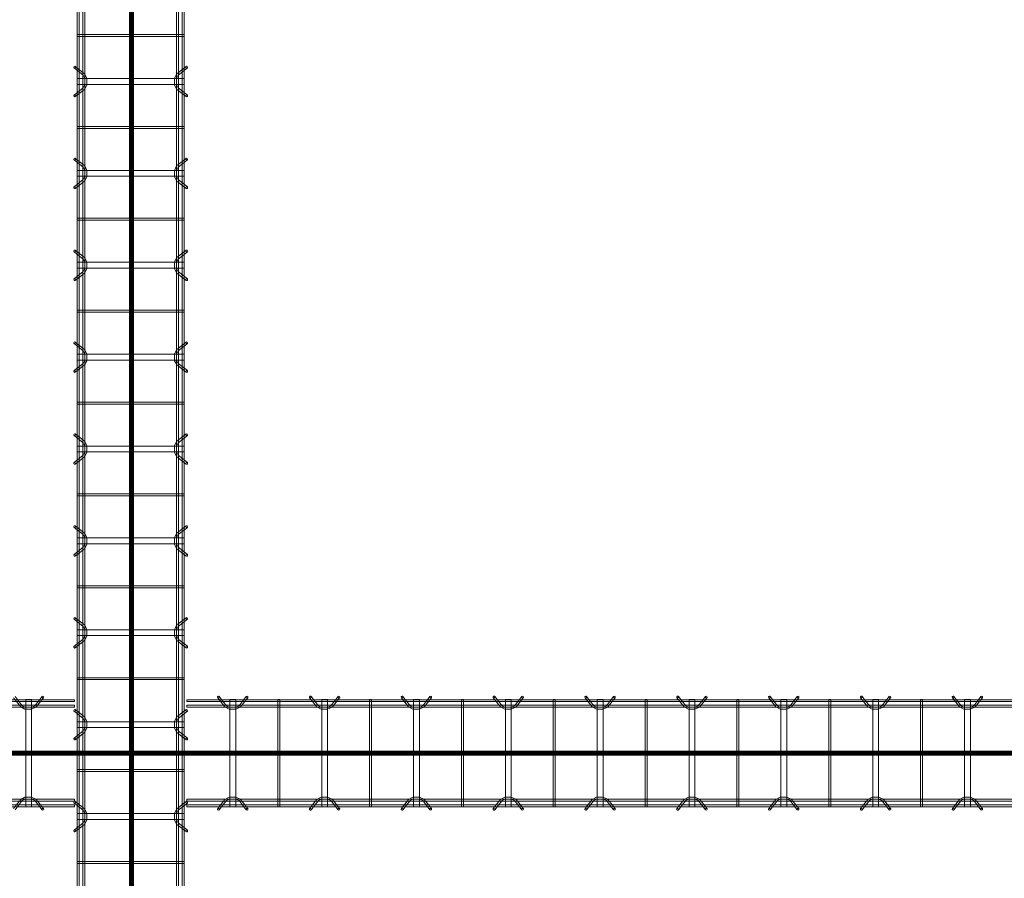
# Model space of a CAD drawing. Header units: inches. Extents: x -4136 to 1945, y -6639 to 12387.
# Tile 414 of 656: x -3332 to -3204, y 10955 to 11068. Entities that reach past the tile are written whole.
import ezdxf

# ---------------------------------------------------------------- set-up
doc = ezdxf.new("R2010")
doc.units = ezdxf.units.IN
doc.header["$MEASUREMENT"] = 0
doc.layers.add('A-GENM', color=7, linetype='Continuous', lineweight=9)
doc.layers.add('S-BEAM', color=7, linetype='Continuous', lineweight=9)

# ---------------------------------------------------------------- blocks, each defined once
blk = doc.blocks.new('Dowel bar assembly - Dowel bar assembly-671876-SLAB ON GROUND JOINTS')
at = {"layer": 'S-BEAM', "color": 253, "true_color": 0xaaaaaa}
for p, q in [((1628, 1.98), (0, 1.98)), ((0, 1.72), (1628, 1.72)), ((1055.87, 1.99), (1055.87, -12.01)), ((1056.13, 1.99), (1055.87, 1.99)), ((1055.87, 1.99), (1056.13, 1.99)), ((1056.13, -12.01), (1056.13, 1.99)), ((1060.02, 2.23), (1060.97, 1.03)), ((1061.18, 1.19), (1060.23, 2.39)), ((1061.62, 1.99), (1061.62, -12.01)), ((1062.38, 1.99), (1061.62, 1.99)), ((1061.62, 1.99), (1062.38, 1.99)), ((1062.38, -12.01), (1062.38, 1.99)), ((1063.76, 2.39), (1062.81, 1.19)), ((1063.01, 1.03), (1063.96, 2.23)), ((1067.87, 1.99), (1067.87, -12.01)), ((1068.13, 1.99), (1067.87, 1.99)), ((1067.87, 1.99), (1068.13, 1.99)), ((1068.13, -12.01), (1068.13, 1.99)), ((1072.02, 2.23), (1072.97, 1.03)), ((1073.18, 1.19), (1072.23, 2.39)), ((1073.62, 1.99), (1073.62, -12.01)), ((1074.38, 1.99), (1073.62, 1.99)), ((1073.62, 1.99), (1074.38, 1.99)), ((1074.38, -12.01), (1074.38, 1.99)), ((1075.76, 2.39), (1074.81, 1.19)), ((1075.01, 1.03), (1075.96, 2.23)), ((1079.87, 1.99), (1079.87, -12.01)), ((1080.13, 1.99), (1079.87, 1.99)), ((1079.87, 1.99), (1080.13, 1.99)), ((1080.13, -12.01), (1080.13, 1.99)), ((1084.02, 2.23), (1084.97, 1.03)), ((1085.18, 1.19), (1084.23, 2.39)), ((1085.62, 1.99), (1085.62, -12.01)), ((1086.38, 1.99), (1085.62, 1.99)), ((1085.62, 1.99), (1086.38, 1.99)), ((1086.38, -12.01), (1086.38, 1.99)), ((1087.76, 2.39), (1086.81, 1.19)), ((1087.01, 1.03), (1087.96, 2.23)), ((1091.87, 1.99), (1091.87, -12.01)), ((1092.13, 1.99), (1091.87, 1.99)), ((1091.87, 1.99), (1092.13, 1.99)), ((1092.13, -12.01), (1092.13, 1.99)), ((1096.02, 2.23), (1096.97, 1.03)), ((1097.18, 1.19), (1096.23, 2.39)), ((1097.62, 1.99), (1097.62, -12.01)), ((1098.38, 1.99), (1097.62, 1.99)), ((1097.62, 1.99), (1098.38, 1.99)), ((1098.38, -12.01), (1098.38, 1.99)), ((1099.76, 2.39), (1098.81, 1.19)), ((1099.01, 1.03), (1099.96, 2.23)), ((1103.87, 1.99), (1103.87, -12.01)), ((1104.13, 1.99), (1103.87, 1.99)), ((1103.87, 1.99), (1104.13, 1.99)), ((1104.13, -12.01), (1104.13, 1.99)), ((1108.02, 2.23), (1108.97, 1.03)), ((1109.18, 1.19), (1108.23, 2.39)), ((1109.62, 1.99), (1109.62, -12.01)), ((1110.38, 1.99), (1109.62, 1.99)), ((1109.62, 1.99), (1110.38, 1.99)), ((1110.38, -12.01), (1110.38, 1.99)), ((1111.76, 2.39), (1110.81, 1.19)), ((1111.01, 1.03), (1111.96, 2.23)), ((1115.87, 1.99), (1115.87, -12.01)), ((1116.13, 1.99), (1115.87, 1.99)), ((1115.87, 1.99), (1116.13, 1.99)), ((1116.13, -12.01), (1116.13, 1.99)), ((1120.02, 2.23), (1120.97, 1.03)), ((1121.18, 1.19), (1120.23, 2.39)), ((1121.62, 1.99), (1121.62, -12.01)), ((1122.38, 1.99), (1121.62, 1.99)), ((1121.62, 1.99), (1122.38, 1.99)), ((1122.38, -12.01), (1122.38, 1.99)), ((1123.76, 2.39), (1122.81, 1.19)), ((1123.01, 1.03), (1123.96, 2.23)), ((1127.87, 1.99), (1127.87, -12.01)), ((1128.13, 1.99), (1127.87, 1.99)), ((1127.87, 1.99), (1128.13, 1.99)), ((1128.13, -12.01), (1128.13, 1.99)), ((1132.02, 2.23), (1132.97, 1.03)), ((1133.18, 1.19), (1132.23, 2.39)), ((1133.62, 1.99), (1133.62, -12.01)), ((1134.38, 1.99), (1133.62, 1.99)), ((1133.62, 1.99), (1134.38, 1.99)), ((1134.38, -12.01), (1134.38, 1.99)), ((1135.76, 2.39), (1134.81, 1.19)), ((1135.01, 1.03), (1135.96, 2.23)), ((1139.87, 1.99), (1139.87, -12.01)), ((1140.13, 1.99), (1139.87, 1.99)), ((1139.87, 1.99), (1140.13, 1.99)), ((1140.13, -12.01), (1140.13, 1.99)), ((1144.02, 2.23), (1144.97, 1.03)), ((1145.18, 1.19), (1144.23, 2.39)), ((1145.62, 1.99), (1145.62, -12.01)), ((1146.38, 1.99), (1145.62, 1.99)), ((1145.62, 1.99), (1146.38, 1.99)), ((1146.38, -12.01), (1146.38, 1.99)), ((1147.76, 2.39), (1146.81, 1.19)), ((1147.01, 1.03), (1147.96, 2.23)), ((1151.87, 1.99), (1151.87, -12.01)), ((1152.13, 1.99), (1151.87, 1.99)), ((1151.87, 1.99), (1152.13, 1.99)), ((1152.13, -12.01), (1152.13, 1.99)), ((1156.02, 2.23), (1156.97, 1.03)), ((1157.18, 1.19), (1156.23, 2.39)), ((1157.62, 1.99), (1157.62, -12.01)), ((1158.38, 1.99), (1157.62, 1.99)), ((1157.62, 1.99), (1158.38, 1.99)), ((1158.38, -12.01), (1158.38, 1.99)), ((1159.76, 2.39), (1158.81, 1.19)), ((1159.01, 1.03), (1159.96, 2.23)), ((1163.87, 1.99), (1163.87, -12.01)), ((1164.13, 1.99), (1163.87, 1.99)), ((1163.87, 1.99), (1164.13, 1.99)), ((1164.13, -12.01), (1164.13, 1.99)), ((1628, 1.25), (0, 1.25)), ((0, 0.99), (1628, 0.99)), ((1628, -11.01), (0, -11.01)), ((0, -11.27), (1628, -11.27)), ((1060.97, -11.05), (1060.02, -12.25)), ((1060.23, -12.41), (1061.18, -11.21)), ((1062.81, -11.21), (1063.76, -12.41)), ((1063.96, -12.25), (1063.01, -11.05)), ((1072.97, -11.05), (1072.02, -12.25)), ((1072.23, -12.41), (1073.18, -11.21)), ((1074.81, -11.21), (1075.76, -12.41)), ((1075.96, -12.25), (1075.01, -11.05)), ((1084.97, -11.05), (1084.02, -12.25)), ((1084.23, -12.41), (1085.18, -11.21)), ((1086.81, -11.21), (1087.76, -12.41)), ((1087.96, -12.25), (1087.01, -11.05)), ((1096.97, -11.05), (1096.02, -12.25)), ((1096.23, -12.41), (1097.18, -11.21)), ((1098.81, -11.21), (1099.76, -12.41)), ((1099.96, -12.25), (1099.01, -11.05)), ((1108.97, -11.05), (1108.02, -12.25)), ((1108.23, -12.41), (1109.18, -11.21)), ((1110.81, -11.21), (1111.76, -12.41)), ((1111.96, -12.25), (1111.01, -11.05)), ((1120.97, -11.05), (1120.02, -12.25)), ((1120.23, -12.41), (1121.18, -11.21)), ((1122.81, -11.21), (1123.76, -12.41)), ((1123.96, -12.25), (1123.01, -11.05)), ((1132.97, -11.05), (1132.02, -12.25)), ((1132.23, -12.41), (1133.18, -11.21)), ((1134.81, -11.21), (1135.76, -12.41)), ((1135.96, -12.25), (1135.01, -11.05)), ((1144.97, -11.05), (1144.02, -12.25)), ((1144.23, -12.41), (1145.18, -11.21)), ((1146.81, -11.21), (1147.76, -12.41)), ((1147.96, -12.25), (1147.01, -11.05)), ((1156.97, -11.05), (1156.02, -12.25)), ((1156.23, -12.41), (1157.18, -11.21)), ((1158.81, -11.21), (1159.76, -12.41)), ((1159.96, -12.25), (1159.01, -11.05)), ((1628, -11.74), (0, -11.74)), ((0, -12), (1628, -12)), ((1056.13, -12.01), (1055.87, -12.01)), ((1055.87, -12.01), (1056.13, -12.01)), ((1062.38, -12.01), (1061.62, -12.01)), ((1061.62, -12.01), (1062.38, -12.01)), ((1068.13, -12.01), (1067.87, -12.01)), ((1067.87, -12.01), (1068.13, -12.01)), ((1074.38, -12.01), (1073.62, -12.01)), ((1073.62, -12.01), (1074.38, -12.01)), ((1080.13, -12.01), (1079.87, -12.01)), ((1079.87, -12.01), (1080.13, -12.01)), ((1086.38, -12.01), (1085.62, -12.01)), ((1085.62, -12.01), (1086.38, -12.01)), ((1092.13, -12.01), (1091.87, -12.01)), ((1091.87, -12.01), (1092.13, -12.01)), ((1098.38, -12.01), (1097.62, -12.01)), ((1097.62, -12.01), (1098.38, -12.01)), ((1104.13, -12.01), (1103.87, -12.01)), ((1103.87, -12.01), (1104.13, -12.01)), ((1110.38, -12.01), (1109.62, -12.01)), ((1109.62, -12.01), (1110.38, -12.01)), ((1116.13, -12.01), (1115.87, -12.01)), ((1115.87, -12.01), (1116.13, -12.01)), ((1122.38, -12.01), (1121.62, -12.01)), ((1121.62, -12.01), (1122.38, -12.01)), ((1128.13, -12.01), (1127.87, -12.01)), ((1127.87, -12.01), (1128.13, -12.01)), ((1134.38, -12.01), (1133.62, -12.01)), ((1133.62, -12.01), (1134.38, -12.01)), ((1140.13, -12.01), (1139.87, -12.01)), ((1139.87, -12.01), (1140.13, -12.01)), ((1146.38, -12.01), (1145.62, -12.01)), ((1145.62, -12.01), (1146.38, -12.01)), ((1152.13, -12.01), (1151.87, -12.01)), ((1151.87, -12.01), (1152.13, -12.01)), ((1158.38, -12.01), (1157.62, -12.01)), ((1157.62, -12.01), (1158.38, -12.01)), ((1164.13, -12.01), (1163.87, -12.01)), ((1163.87, -12.01), (1164.13, -12.01))]:
    blk.add_line(p, q, dxfattribs=at)
at = {"layer": 'S-BEAM', "color": 253, "true_color": 0xaaaaaa, "flags": 128}
for points in [[(1060.97, 1.03), (1061.53, 0.73), (1062.39, 0.72), (1062.97, 0.99), (1063.01, 1.03)], [(1061.18, 1.19), (1061.62, 0.97), (1062.38, 0.98), (1062.81, 1.19)], [(1072.97, 1.03), (1073.53, 0.73), (1074.39, 0.72), (1074.97, 0.99), (1075.01, 1.03)], [(1073.18, 1.19), (1073.62, 0.97), (1074.38, 0.98), (1074.81, 1.19)], [(1084.97, 1.03), (1085.53, 0.73), (1086.39, 0.72), (1086.97, 0.99), (1087.01, 1.03)], [(1085.18, 1.19), (1085.62, 0.97), (1086.38, 0.98), (1086.81, 1.19)], [(1096.97, 1.03), (1097.53, 0.73), (1098.39, 0.72), (1098.97, 0.99), (1099.01, 1.03)], [(1097.18, 1.19), (1097.62, 0.97), (1098.38, 0.98), (1098.81, 1.19)], [(1108.97, 1.03), (1109.53, 0.73), (1110.39, 0.72), (1110.97, 0.99), (1111.01, 1.03)], [(1109.18, 1.19), (1109.62, 0.97), (1110.38, 0.98), (1110.81, 1.19)], [(1120.97, 1.03), (1121.53, 0.73), (1122.39, 0.72), (1122.97, 0.99), (1123.01, 1.03)], [(1121.18, 1.19), (1121.62, 0.97), (1122.38, 0.98), (1122.81, 1.19)], [(1132.97, 1.03), (1133.53, 0.73), (1134.39, 0.72), (1134.97, 0.99), (1135.01, 1.03)], [(1133.18, 1.19), (1133.62, 0.97), (1134.38, 0.98), (1134.81, 1.19)], [(1144.97, 1.03), (1145.53, 0.73), (1146.39, 0.72), (1146.97, 0.99), (1147.01, 1.03)], [(1145.18, 1.19), (1145.62, 0.97), (1146.38, 0.98), (1146.81, 1.19)], [(1156.97, 1.03), (1157.53, 0.73), (1158.39, 0.72), (1158.97, 0.99), (1159.01, 1.03)], [(1157.18, 1.19), (1157.62, 0.97), (1158.38, 0.98), (1158.81, 1.19)], [(1060.97, -11.05), (1061.53, -10.75), (1062.39, -10.74), (1062.97, -11.01), (1063.01, -11.05)], [(1061.18, -11.21), (1061.62, -10.99), (1062.38, -11), (1062.81, -11.21)], [(1072.97, -11.05), (1073.53, -10.75), (1074.39, -10.74), (1074.97, -11.01), (1075.01, -11.05)], [(1073.18, -11.21), (1073.62, -10.99), (1074.38, -11), (1074.81, -11.21)], [(1084.97, -11.05), (1085.53, -10.75), (1086.39, -10.74), (1086.97, -11.01), (1087.01, -11.05)], [(1085.18, -11.21), (1085.62, -10.99), (1086.38, -11), (1086.81, -11.21)], [(1096.97, -11.05), (1097.53, -10.75), (1098.39, -10.74), (1098.97, -11.01), (1099.01, -11.05)], [(1097.18, -11.21), (1097.62, -10.99), (1098.38, -11), (1098.81, -11.21)], [(1108.97, -11.05), (1109.53, -10.75), (1110.39, -10.74), (1110.97, -11.01), (1111.01, -11.05)], [(1109.18, -11.21), (1109.62, -10.99), (1110.38, -11), (1110.81, -11.21)], [(1120.97, -11.05), (1121.53, -10.75), (1122.39, -10.74), (1122.97, -11.01), (1123.01, -11.05)], [(1121.18, -11.21), (1121.62, -10.99), (1122.38, -11), (1122.81, -11.21)], [(1132.97, -11.05), (1133.53, -10.75), (1134.39, -10.74), (1134.97, -11.01), (1135.01, -11.05)], [(1133.18, -11.21), (1133.62, -10.99), (1134.38, -11), (1134.81, -11.21)], [(1144.97, -11.05), (1145.53, -10.75), (1146.39, -10.74), (1146.97, -11.01), (1147.01, -11.05)], [(1145.18, -11.21), (1145.62, -10.99), (1146.38, -11), (1146.81, -11.21)], [(1156.97, -11.05), (1157.53, -10.75), (1158.39, -10.74), (1158.97, -11.01), (1159.01, -11.05)], [(1157.18, -11.21), (1157.62, -10.99), (1158.38, -11), (1158.81, -11.21)]]:
    blk.add_lwpolyline(points, dxfattribs=at)
at = {"layer": 'S-BEAM', "color": 253, "true_color": 0xaaaaaa}
for centre, major_axis, start_param, end_param in [((1060.12, 2.31), (0.101, 0.08), 5.709265, 8.850858), ((1060.12, 2.31), (0.101, 0.08), 2.567673, 5.709265), ((1063.86, 2.31), (-0.101, 0.08), 3.715513, 6.857105), ((1063.86, 2.31), (-0.101, 0.08), 0.57392, 3.715513), ((1072.12, 2.31), (0.101, 0.08), 5.709265, 8.850858), ((1072.12, 2.31), (0.101, 0.08), 2.567673, 5.709265), ((1075.86, 2.31), (-0.101, 0.08), 3.715513, 6.857105), ((1075.86, 2.31), (-0.101, 0.08), 0.57392, 3.715513), ((1084.12, 2.31), (0.101, 0.08), 5.709265, 8.850858), ((1084.12, 2.31), (0.101, 0.08), 2.567673, 5.709265), ((1087.86, 2.31), (-0.101, 0.08), 3.715513, 6.857105), ((1087.86, 2.31), (-0.101, 0.08), 0.57392, 3.715513), ((1096.12, 2.31), (0.101, 0.08), 5.709265, 8.850858), ((1096.12, 2.31), (0.101, 0.08), 2.567673, 5.709265), ((1099.86, 2.31), (-0.101, 0.08), 3.715513, 6.857105), ((1099.86, 2.31), (-0.101, 0.08), 0.57392, 3.715513), ((1108.12, 2.31), (0.101, 0.08), 5.709265, 8.850858), ((1108.12, 2.31), (0.101, 0.08), 2.567673, 5.709265), ((1111.86, 2.31), (-0.101, 0.08), 3.715513, 6.857105), ((1111.86, 2.31), (-0.101, 0.08), 0.57392, 3.715513), ((1120.12, 2.31), (0.101, 0.08), 5.709265, 8.850858), ((1120.12, 2.31), (0.101, 0.08), 2.567673, 5.709265), ((1123.86, 2.31), (-0.101, 0.08), 3.715513, 6.857105), ((1123.86, 2.31), (-0.101, 0.08), 0.57392, 3.715513), ((1132.12, 2.31), (0.101, 0.08), 5.709265, 8.850858), ((1132.12, 2.31), (0.101, 0.08), 2.567673, 5.709265), ((1135.86, 2.31), (-0.101, 0.08), 3.715513, 6.857105), ((1135.86, 2.31), (-0.101, 0.08), 0.57392, 3.715513), ((1144.12, 2.31), (0.101, 0.08), 5.709265, 8.850858), ((1144.12, 2.31), (0.101, 0.08), 2.567673, 5.709265), ((1147.86, 2.31), (-0.101, 0.08), 3.715513, 6.857105), ((1147.86, 2.31), (-0.101, 0.08), 0.57392, 3.715513), ((1156.12, 2.31), (0.101, 0.08), 5.709265, 8.850858), ((1156.12, 2.31), (0.101, 0.08), 2.567673, 5.709265), ((1159.86, 2.31), (-0.101, 0.08), 3.715513, 6.857105), ((1159.86, 2.31), (-0.101, 0.08), 0.57392, 3.715513), ((1060.12, -12.33), (-0.101, 0.08), 3.715513, 6.857105), ((1060.12, -12.33), (-0.101, 0.08), 0.57392, 3.715513), ((1063.86, -12.33), (0.101, 0.08), 5.709265, 8.850858), ((1063.86, -12.33), (0.101, 0.08), 2.567673, 5.709265), ((1072.12, -12.33), (-0.101, 0.08), 3.715513, 6.857105), ((1072.12, -12.33), (-0.101, 0.08), 0.57392, 3.715513), ((1075.86, -12.33), (0.101, 0.08), 5.709265, 8.850858), ((1075.86, -12.33), (0.101, 0.08), 2.567673, 5.709265), ((1084.12, -12.33), (-0.101, 0.08), 3.715513, 6.857105), ((1084.12, -12.33), (-0.101, 0.08), 0.57392, 3.715513), ((1087.86, -12.33), (0.101, 0.08), 5.709265, 8.850858), ((1087.86, -12.33), (0.101, 0.08), 2.567673, 5.709265), ((1096.12, -12.33), (-0.101, 0.08), 3.715513, 6.857105), ((1096.12, -12.33), (-0.101, 0.08), 0.57392, 3.715513), ((1099.86, -12.33), (0.101, 0.08), 5.709265, 8.850858), ((1099.86, -12.33), (0.101, 0.08), 2.567673, 5.709265), ((1108.12, -12.33), (-0.101, 0.08), 3.715513, 6.857105), ((1108.12, -12.33), (-0.101, 0.08), 0.57392, 3.715513), ((1111.86, -12.33), (0.101, 0.08), 5.709265, 8.850858), ((1111.86, -12.33), (0.101, 0.08), 2.567673, 5.709265), ((1120.12, -12.33), (-0.101, 0.08), 3.715513, 6.857105), ((1120.12, -12.33), (-0.101, 0.08), 0.57392, 3.715513), ((1123.86, -12.33), (0.101, 0.08), 5.709265, 8.850858), ((1123.86, -12.33), (0.101, 0.08), 2.567673, 5.709265), ((1132.12, -12.33), (-0.101, 0.08), 3.715513, 6.857105), ((1132.12, -12.33), (-0.101, 0.08), 0.57392, 3.715513), ((1135.86, -12.33), (0.101, 0.08), 5.709265, 8.850858), ((1135.86, -12.33), (0.101, 0.08), 2.567673, 5.709265), ((1144.12, -12.33), (-0.101, 0.08), 3.715513, 6.857105), ((1144.12, -12.33), (-0.101, 0.08), 0.57392, 3.715513), ((1147.86, -12.33), (0.101, 0.08), 5.709265, 8.850858), ((1147.86, -12.33), (0.101, 0.08), 2.567673, 5.709265), ((1156.12, -12.33), (-0.101, 0.08), 3.715513, 6.857105), ((1156.12, -12.33), (-0.101, 0.08), 0.57392, 3.715513), ((1159.86, -12.33), (0.101, 0.08), 5.709265, 8.850858), ((1159.86, -12.33), (0.101, 0.08), 2.567673, 5.709265)]:
    blk.add_ellipse(centre, major_axis=major_axis, ratio=0.816528, start_param=start_param, end_param=end_param, dxfattribs=at)
blk = doc.blocks.new('Dowel bar assembly - Dowel bar assembly-674226-SLAB ON GROUND JOINTS')
at = {"layer": 'S-BEAM', "color": 253, "true_color": 0xaaaaaa}
for p, q in [((148.75, 1.98), (0, 1.98)), ((0, 1.98), (0, 1.72)), ((0, 1.72), (0, 1.98)), ((0, 1.72), (148.75, 1.72)), ((4.02, 2.23), (4.97, 1.03)), ((5.18, 1.19), (4.23, 2.39)), ((5.63, 1.99), (5.63, -12.01)), ((6.38, 1.99), (5.63, 1.99)), ((5.63, 1.99), (6.38, 1.99)), ((6.38, -12.01), (6.38, 1.99)), ((7.76, 2.39), (6.81, 1.19)), ((7.01, 1.03), (7.96, 2.23)), ((11.87, 1.99), (11.87, -12.01)), ((12.13, 1.99), (11.87, 1.99)), ((11.87, 1.99), (12.13, 1.99)), ((12.13, -12.01), (12.13, 1.99)), ((16.02, 2.23), (16.97, 1.03)), ((17.18, 1.19), (16.23, 2.39)), ((17.63, 1.99), (17.63, -12.01)), ((18.38, 1.99), (17.63, 1.99)), ((17.63, 1.99), (18.38, 1.99)), ((18.38, -12.01), (18.38, 1.99)), ((19.76, 2.39), (18.81, 1.19)), ((19.01, 1.03), (19.96, 2.23)), ((23.87, 1.99), (23.87, -12.01)), ((24.13, 1.99), (23.87, 1.99)), ((23.87, 1.99), (24.13, 1.99)), ((24.13, -12.01), (24.13, 1.99)), ((28.02, 2.23), (28.97, 1.03)), ((29.18, 1.19), (28.23, 2.39)), ((29.63, 1.99), (29.63, -12.01)), ((30.38, 1.99), (29.63, 1.99)), ((29.63, 1.99), (30.38, 1.99)), ((30.38, -12.01), (30.38, 1.99)), ((31.76, 2.39), (30.81, 1.19)), ((31.01, 1.03), (31.96, 2.23)), ((35.87, 1.99), (35.87, -12.01)), ((36.13, 1.99), (35.87, 1.99)), ((35.87, 1.99), (36.13, 1.99)), ((36.13, -12.01), (36.13, 1.99)), ((40.02, 2.23), (40.97, 1.03)), ((41.18, 1.19), (40.23, 2.39)), ((41.63, 1.99), (41.63, -12.01)), ((42.38, 1.99), (41.63, 1.99)), ((41.63, 1.99), (42.38, 1.99)), ((42.38, -12.01), (42.38, 1.99)), ((43.76, 2.39), (42.81, 1.19)), ((43.01, 1.03), (43.96, 2.23)), ((47.87, 1.99), (47.87, -12.01)), ((48.13, 1.99), (47.87, 1.99)), ((47.87, 1.99), (48.13, 1.99)), ((48.13, -12.01), (48.13, 1.99)), ((52.02, 2.23), (52.97, 1.03)), ((53.18, 1.19), (52.23, 2.39)), ((53.63, 1.99), (53.63, -12.01)), ((54.38, 1.99), (53.63, 1.99)), ((53.63, 1.99), (54.38, 1.99)), ((54.38, -12.01), (54.38, 1.99)), ((55.76, 2.39), (54.81, 1.19)), ((55.01, 1.03), (55.96, 2.23)), ((59.87, 1.99), (59.87, -12.01)), ((60.13, 1.99), (59.87, 1.99)), ((59.87, 1.99), (60.13, 1.99)), ((60.13, -12.01), (60.13, 1.99)), ((64.02, 2.23), (64.97, 1.03)), ((65.18, 1.19), (64.23, 2.39)), ((65.63, 1.99), (65.63, -12.01)), ((66.38, 1.99), (65.63, 1.99)), ((65.63, 1.99), (66.38, 1.99)), ((66.38, -12.01), (66.38, 1.99)), ((67.76, 2.39), (66.81, 1.19)), ((67.01, 1.03), (67.96, 2.23)), ((71.87, 1.99), (71.87, -12.01)), ((72.13, 1.99), (71.87, 1.99)), ((71.87, 1.99), (72.13, 1.99)), ((72.13, -12.01), (72.13, 1.99)), ((76.02, 2.23), (76.97, 1.03)), ((77.18, 1.19), (76.23, 2.39)), ((77.63, 1.99), (77.63, -12.01)), ((78.38, 1.99), (77.63, 1.99)), ((77.63, 1.99), (78.38, 1.99)), ((78.38, -12.01), (78.38, 1.99)), ((79.76, 2.39), (78.81, 1.19)), ((79.01, 1.03), (79.96, 2.23)), ((83.87, 1.99), (83.87, -12.01)), ((84.13, 1.99), (83.87, 1.99)), ((83.87, 1.99), (84.13, 1.99)), ((84.13, -12.01), (84.13, 1.99)), ((88.02, 2.23), (88.97, 1.03)), ((89.18, 1.19), (88.23, 2.39)), ((89.63, 1.99), (89.63, -12.01)), ((90.38, 1.99), (89.63, 1.99)), ((89.63, 1.99), (90.38, 1.99)), ((90.38, -12.01), (90.38, 1.99)), ((91.76, 2.39), (90.81, 1.19)), ((91.01, 1.03), (91.96, 2.23)), ((95.87, 1.99), (95.87, -12.01)), ((96.13, 1.99), (95.87, 1.99)), ((95.87, 1.99), (96.13, 1.99)), ((96.13, -12.01), (96.13, 1.99)), ((100.02, 2.23), (100.97, 1.03)), ((101.18, 1.19), (100.23, 2.39)), ((101.63, 1.99), (101.63, -12.01)), ((102.38, 1.99), (101.63, 1.99)), ((101.63, 1.99), (102.38, 1.99)), ((102.38, -12.01), (102.38, 1.99)), ((103.76, 2.39), (102.81, 1.19)), ((103.01, 1.03), (103.96, 2.23)), ((148.75, 1.25), (0, 1.25)), ((0, 0.99), (0, 1.25)), ((0, 1.25), (0, 0.99)), ((0, 0.99), (148.75, 0.99)), ((148.75, -11.01), (0, -11.01)), ((0, -11.27), (0, -11.01)), ((0, -11.01), (0, -11.27)), ((0, -11.27), (148.75, -11.27)), ((4.97, -11.05), (4.02, -12.25)), ((4.23, -12.41), (5.18, -11.21)), ((6.81, -11.21), (7.76, -12.41)), ((7.96, -12.25), (7.01, -11.05)), ((16.97, -11.05), (16.02, -12.25)), ((16.23, -12.41), (17.18, -11.21)), ((18.81, -11.21), (19.76, -12.41)), ((19.96, -12.25), (19.01, -11.05)), ((28.97, -11.05), (28.02, -12.25)), ((28.23, -12.41), (29.18, -11.21)), ((30.81, -11.21), (31.76, -12.41)), ((31.96, -12.25), (31.01, -11.05)), ((40.97, -11.05), (40.02, -12.25)), ((40.23, -12.41), (41.18, -11.21)), ((42.81, -11.21), (43.76, -12.41)), ((43.96, -12.25), (43.01, -11.05)), ((52.97, -11.05), (52.02, -12.25)), ((52.23, -12.41), (53.18, -11.21)), ((54.81, -11.21), (55.76, -12.41)), ((55.96, -12.25), (55.01, -11.05)), ((64.97, -11.05), (64.02, -12.25)), ((64.23, -12.41), (65.18, -11.21)), ((66.81, -11.21), (67.76, -12.41)), ((67.96, -12.25), (67.01, -11.05)), ((76.97, -11.05), (76.02, -12.25)), ((76.23, -12.41), (77.18, -11.21)), ((78.81, -11.21), (79.76, -12.41)), ((79.96, -12.25), (79.01, -11.05)), ((88.97, -11.05), (88.02, -12.25)), ((88.23, -12.41), (89.18, -11.21)), ((90.81, -11.21), (91.76, -12.41)), ((91.96, -12.25), (91.01, -11.05)), ((100.97, -11.05), (100.02, -12.25)), ((100.23, -12.41), (101.18, -11.21)), ((102.81, -11.21), (103.76, -12.41)), ((103.96, -12.25), (103.01, -11.05)), ((148.75, -11.74), (0, -11.74)), ((0, -12), (0, -11.74)), ((0, -11.74), (0, -12)), ((0, -12), (148.75, -12)), ((6.38, -12.01), (5.63, -12.01)), ((5.63, -12.01), (6.38, -12.01)), ((12.13, -12.01), (11.87, -12.01)), ((11.87, -12.01), (12.13, -12.01)), ((18.38, -12.01), (17.63, -12.01)), ((17.63, -12.01), (18.38, -12.01)), ((24.13, -12.01), (23.87, -12.01)), ((23.87, -12.01), (24.13, -12.01)), ((30.38, -12.01), (29.63, -12.01)), ((29.63, -12.01), (30.38, -12.01)), ((36.13, -12.01), (35.87, -12.01)), ((35.87, -12.01), (36.13, -12.01)), ((42.38, -12.01), (41.63, -12.01)), ((41.63, -12.01), (42.38, -12.01)), ((48.13, -12.01), (47.87, -12.01)), ((47.87, -12.01), (48.13, -12.01)), ((54.38, -12.01), (53.63, -12.01)), ((53.63, -12.01), (54.38, -12.01)), ((60.13, -12.01), (59.87, -12.01)), ((59.87, -12.01), (60.13, -12.01)), ((66.38, -12.01), (65.63, -12.01)), ((65.63, -12.01), (66.38, -12.01)), ((72.13, -12.01), (71.87, -12.01)), ((71.87, -12.01), (72.13, -12.01)), ((78.38, -12.01), (77.63, -12.01)), ((77.63, -12.01), (78.38, -12.01)), ((84.13, -12.01), (83.87, -12.01)), ((83.87, -12.01), (84.13, -12.01)), ((90.38, -12.01), (89.63, -12.01)), ((89.63, -12.01), (90.38, -12.01)), ((96.13, -12.01), (95.87, -12.01)), ((95.87, -12.01), (96.13, -12.01)), ((102.38, -12.01), (101.63, -12.01)), ((101.63, -12.01), (102.38, -12.01))]:
    blk.add_line(p, q, dxfattribs=at)
at = {"layer": 'S-BEAM', "color": 253, "true_color": 0xaaaaaa, "flags": 128}
for points in [[(4.97, 1.03), (5.53, 0.73), (6.39, 0.72), (6.97, 0.99), (7.01, 1.03)], [(5.18, 1.19), (5.62, 0.97), (6.38, 0.98), (6.81, 1.19)], [(16.97, 1.03), (17.53, 0.73), (18.39, 0.72), (18.97, 0.99), (19.01, 1.03)], [(17.18, 1.19), (17.62, 0.97), (18.38, 0.98), (18.81, 1.19)], [(28.97, 1.03), (29.53, 0.73), (30.39, 0.72), (30.97, 0.99), (31.01, 1.03)], [(29.18, 1.19), (29.62, 0.97), (30.38, 0.98), (30.81, 1.19)], [(40.97, 1.03), (41.53, 0.73), (42.39, 0.72), (42.97, 0.99), (43.01, 1.03)], [(41.18, 1.19), (41.62, 0.97), (42.38, 0.98), (42.81, 1.19)], [(52.97, 1.03), (53.53, 0.73), (54.39, 0.72), (54.97, 0.99), (55.01, 1.03)], [(53.18, 1.19), (53.62, 0.97), (54.38, 0.98), (54.81, 1.19)], [(64.97, 1.03), (65.53, 0.73), (66.39, 0.72), (66.97, 0.99), (67.01, 1.03)], [(65.18, 1.19), (65.62, 0.97), (66.38, 0.98), (66.81, 1.19)], [(76.97, 1.03), (77.53, 0.73), (78.39, 0.72), (78.97, 0.99), (79.01, 1.03)], [(77.18, 1.19), (77.62, 0.97), (78.38, 0.98), (78.81, 1.19)], [(88.97, 1.03), (89.53, 0.73), (90.39, 0.72), (90.97, 0.99), (91.01, 1.03)], [(89.18, 1.19), (89.62, 0.97), (90.38, 0.98), (90.81, 1.19)], [(100.97, 1.03), (101.53, 0.73), (102.39, 0.72), (102.97, 0.99), (103.01, 1.03)], [(101.18, 1.19), (101.62, 0.97), (102.38, 0.98), (102.81, 1.19)], [(4.97, -11.05), (5.53, -10.75), (6.39, -10.74), (6.97, -11.01), (7.01, -11.05)], [(5.18, -11.21), (5.62, -10.99), (6.38, -11), (6.81, -11.21)], [(16.97, -11.05), (17.53, -10.75), (18.39, -10.74), (18.97, -11.01), (19.01, -11.05)], [(17.18, -11.21), (17.62, -10.99), (18.38, -11), (18.81, -11.21)], [(28.97, -11.05), (29.53, -10.75), (30.39, -10.74), (30.97, -11.01), (31.01, -11.05)], [(29.18, -11.21), (29.62, -10.99), (30.38, -11), (30.81, -11.21)], [(40.97, -11.05), (41.53, -10.75), (42.39, -10.74), (42.97, -11.01), (43.01, -11.05)], [(41.18, -11.21), (41.62, -10.99), (42.38, -11), (42.81, -11.21)], [(52.97, -11.05), (53.53, -10.75), (54.39, -10.74), (54.97, -11.01), (55.01, -11.05)], [(53.18, -11.21), (53.62, -10.99), (54.38, -11), (54.81, -11.21)], [(64.97, -11.05), (65.53, -10.75), (66.39, -10.74), (66.97, -11.01), (67.01, -11.05)], [(65.18, -11.21), (65.62, -10.99), (66.38, -11), (66.81, -11.21)], [(76.97, -11.05), (77.53, -10.75), (78.39, -10.74), (78.97, -11.01), (79.01, -11.05)], [(77.18, -11.21), (77.62, -10.99), (78.38, -11), (78.81, -11.21)], [(88.97, -11.05), (89.53, -10.75), (90.39, -10.74), (90.97, -11.01), (91.01, -11.05)], [(89.18, -11.21), (89.62, -10.99), (90.38, -11), (90.81, -11.21)], [(100.97, -11.05), (101.53, -10.75), (102.39, -10.74), (102.97, -11.01), (103.01, -11.05)], [(101.18, -11.21), (101.62, -10.99), (102.38, -11), (102.81, -11.21)]]:
    blk.add_lwpolyline(points, dxfattribs=at)
at = {"layer": 'S-BEAM', "color": 253, "true_color": 0xaaaaaa}
for centre, major_axis, start_param, end_param in [((4.12, 2.31), (0.101, 0.08), 5.709265, 8.850858), ((4.12, 2.31), (0.101, 0.08), 2.567673, 5.709265), ((7.86, 2.31), (-0.101, 0.08), 3.715513, 6.857105), ((7.86, 2.31), (-0.101, 0.08), 0.57392, 3.715513), ((16.12, 2.31), (0.101, 0.08), 5.709265, 8.850858), ((16.12, 2.31), (0.101, 0.08), 2.567673, 5.709265), ((19.86, 2.31), (-0.101, 0.08), 3.715513, 6.857105), ((19.86, 2.31), (-0.101, 0.08), 0.57392, 3.715513), ((28.12, 2.31), (0.101, 0.08), 5.709265, 8.850858), ((28.12, 2.31), (0.101, 0.08), 2.567673, 5.709265), ((31.86, 2.31), (-0.101, 0.08), 3.715513, 6.857105), ((31.86, 2.31), (-0.101, 0.08), 0.57392, 3.715513), ((40.12, 2.31), (0.101, 0.08), 5.709265, 8.850858), ((40.12, 2.31), (0.101, 0.08), 2.567673, 5.709265), ((43.86, 2.31), (-0.101, 0.08), 3.715513, 6.857105), ((43.86, 2.31), (-0.101, 0.08), 0.57392, 3.715513), ((52.12, 2.31), (0.101, 0.08), 5.709265, 8.850858), ((52.12, 2.31), (0.101, 0.08), 2.567673, 5.709265), ((55.86, 2.31), (-0.101, 0.08), 3.715513, 6.857105), ((55.86, 2.31), (-0.101, 0.08), 0.57392, 3.715513), ((64.12, 2.31), (0.101, 0.08), 5.709265, 8.850858), ((64.12, 2.31), (0.101, 0.08), 2.567673, 5.709265), ((67.86, 2.31), (-0.101, 0.08), 3.715513, 6.857105), ((67.86, 2.31), (-0.101, 0.08), 0.57392, 3.715513), ((76.12, 2.31), (0.101, 0.08), 5.709265, 8.850858), ((76.12, 2.31), (0.101, 0.08), 2.567673, 5.709265), ((79.86, 2.31), (-0.101, 0.08), 3.715513, 6.857105), ((79.86, 2.31), (-0.101, 0.08), 0.57392, 3.715513), ((88.12, 2.31), (0.101, 0.08), 5.709265, 8.850858), ((88.12, 2.31), (0.101, 0.08), 2.567673, 5.709265), ((91.86, 2.31), (-0.101, 0.08), 3.715513, 6.857105), ((91.86, 2.31), (-0.101, 0.08), 0.57392, 3.715513), ((100.12, 2.31), (0.101, 0.08), 5.709265, 8.850858), ((100.12, 2.31), (0.101, 0.08), 2.567673, 5.709265), ((103.86, 2.31), (-0.101, 0.08), 3.715513, 6.857105), ((103.86, 2.31), (-0.101, 0.08), 0.57392, 3.715513), ((4.12, -12.33), (-0.101, 0.08), 3.715513, 6.857105), ((4.12, -12.33), (-0.101, 0.08), 0.57392, 3.715513), ((7.86, -12.33), (0.101, 0.08), 5.709265, 8.850858), ((7.86, -12.33), (0.101, 0.08), 2.567673, 5.709265), ((16.12, -12.33), (-0.101, 0.08), 3.715513, 6.857105), ((16.12, -12.33), (-0.101, 0.08), 0.57392, 3.715513), ((19.86, -12.33), (0.101, 0.08), 5.709265, 8.850858), ((19.86, -12.33), (0.101, 0.08), 2.567673, 5.709265), ((28.12, -12.33), (-0.101, 0.08), 3.715513, 6.857105), ((28.12, -12.33), (-0.101, 0.08), 0.57392, 3.715513), ((31.86, -12.33), (0.101, 0.08), 5.709265, 8.850858), ((31.86, -12.33), (0.101, 0.08), 2.567673, 5.709265), ((40.12, -12.33), (-0.101, 0.08), 3.715513, 6.857105), ((40.12, -12.33), (-0.101, 0.08), 0.57392, 3.715513), ((43.86, -12.33), (0.101, 0.08), 5.709265, 8.850858), ((43.86, -12.33), (0.101, 0.08), 2.567673, 5.709265), ((52.12, -12.33), (-0.101, 0.08), 3.715513, 6.857105), ((52.12, -12.33), (-0.101, 0.08), 0.57392, 3.715513), ((55.86, -12.33), (0.101, 0.08), 5.709265, 8.850858), ((55.86, -12.33), (0.101, 0.08), 2.567673, 5.709265), ((64.12, -12.33), (-0.101, 0.08), 3.715513, 6.857105), ((64.12, -12.33), (-0.101, 0.08), 0.57392, 3.715513), ((67.86, -12.33), (0.101, 0.08), 5.709265, 8.850858), ((67.86, -12.33), (0.101, 0.08), 2.567673, 5.709265), ((76.12, -12.33), (-0.101, 0.08), 3.715513, 6.857105), ((76.12, -12.33), (-0.101, 0.08), 0.57392, 3.715513), ((79.86, -12.33), (0.101, 0.08), 5.709265, 8.850858), ((79.86, -12.33), (0.101, 0.08), 2.567673, 5.709265), ((88.12, -12.33), (-0.101, 0.08), 3.715513, 6.857105), ((88.12, -12.33), (-0.101, 0.08), 0.57392, 3.715513), ((91.86, -12.33), (0.101, 0.08), 5.709265, 8.850858), ((91.86, -12.33), (0.101, 0.08), 2.567673, 5.709265), ((100.12, -12.33), (-0.101, 0.08), 3.715513, 6.857105), ((100.12, -12.33), (-0.101, 0.08), 0.57392, 3.715513), ((103.86, -12.33), (0.101, 0.08), 5.709265, 8.850858), ((103.86, -12.33), (0.101, 0.08), 2.567673, 5.709265)]:
    blk.add_ellipse(centre, major_axis=major_axis, ratio=0.816528, start_param=start_param, end_param=end_param, dxfattribs=at)
blk = doc.blocks.new('Dowel bar assembly - Dowel bar assembly-674339-SLAB ON GROUND JOINTS')
at = {"layer": 'S-BEAM', "color": 253, "true_color": 0xaaaaaa}
for p, q in [((149.05, 1.98), (0, 1.98)), ((0, 1.72), (149.05, 1.72)), ((141.08, 2.23), (142.02, 1.03)), ((142.23, 1.19), (141.28, 2.39)), ((142.68, 1.99), (142.68, -12.01)), ((143.43, 1.99), (142.68, 1.99)), ((142.68, 1.99), (143.43, 1.99)), ((143.43, -12.01), (143.43, 1.99)), ((144.81, 2.39), (143.86, 1.19)), ((144.06, 1.03), (145.01, 2.23)), ((149.05, 1.98), (149.05, 1.72)), ((149.05, 1.72), (149.05, 1.98)), ((149.05, 1.25), (0, 1.25)), ((0, 0.99), (149.05, 0.99)), ((149.05, 0.99), (149.05, 1.25)), ((149.05, 1.25), (149.05, 0.99)), ((149.05, -11.01), (0, -11.01)), ((0, -11.27), (149.05, -11.27)), ((142.02, -11.05), (141.08, -12.25)), ((141.28, -12.41), (142.23, -11.21)), ((143.86, -11.21), (144.81, -12.41)), ((145.01, -12.25), (144.06, -11.05)), ((149.05, -11.27), (149.05, -11.01)), ((149.05, -11.01), (149.05, -11.27)), ((149.05, -11.74), (0, -11.74)), ((0, -12), (149.05, -12)), ((143.43, -12.01), (142.68, -12.01)), ((142.68, -12.01), (143.43, -12.01)), ((149.05, -12), (149.05, -11.74)), ((149.05, -11.74), (149.05, -12))]:
    blk.add_line(p, q, dxfattribs=at)
at = {"layer": 'S-BEAM', "color": 253, "true_color": 0xaaaaaa, "flags": 128}
for points in [[(142.02, 1.03), (142.58, 0.73), (143.44, 0.72), (144.02, 0.99), (144.06, 1.03)], [(142.23, 1.19), (142.68, 0.97), (143.43, 0.98), (143.86, 1.19)], [(142.02, -11.05), (142.58, -10.75), (143.44, -10.74), (144.02, -11.01), (144.06, -11.05)], [(142.23, -11.21), (142.68, -10.99), (143.43, -11), (143.86, -11.21)]]:
    blk.add_lwpolyline(points, dxfattribs=at)
at = {"layer": 'S-BEAM', "color": 253, "true_color": 0xaaaaaa}
for centre, major_axis, start_param, end_param in [((144.91, 2.31), (-0.101, 0.08), 3.715513, 6.857105), ((144.91, 2.31), (-0.101, 0.08), 0.57392, 3.715513), ((144.91, -12.33), (0.101, 0.08), 5.709265, 8.850858), ((144.91, -12.33), (0.101, 0.08), 2.567673, 5.709265)]:
    blk.add_ellipse(centre, major_axis=major_axis, ratio=0.816528, start_param=start_param, end_param=end_param, dxfattribs=at)

msp = doc.modelspace()

# ---------------------------------------------------------------- hatches: boundary and pattern name
at = {"layer": 'A-GENM', "true_color": 0x0000ff}
for points in [[(-3317.64972, 11535.1894), (-3317.64972, 9901.50436), (-3317.64972, 9901.1894), (-3318.07292, 9901.1894), (-3318.07292, 9901.50436), (-3318.07292, 11535.1894)], [(-3318.01315, 9901.1894), (-3318.01315, 9901.50436), (-3318.01315, 11535.1894), (-3317.61944, 11535.1894), (-3317.61944, 9901.50436), (-3317.61944, 9901.1894)], [(-3317.65125, 11535.1894), (-3317.65125, 9901.50436), (-3317.65125, 9901.1894), (-3317.99529, 9901.1894), (-3317.99529, 9901.50436), (-3317.99529, 11535.1894)], [(-3317.56436, 11535.1894), (-3317.56436, 9901.50436), (-3317.56436, 9901.1894), (-3317.98604, 9901.1894), (-3317.98604, 9901.50436), (-3317.98604, 11535.1894)], [(-3317.77286, 11535.1894), (-3317.77286, 9901.50436), (-3317.77286, 9901.1894), (-3317.85974, 9901.1894), (-3317.85974, 9901.50436), (-3317.85974, 11535.1894)], [(-3317.56284, 11535.1894), (-3317.56284, 9901.50436), (-3317.56284, 9901.1894), (-3317.77286, 9901.1894), (-3317.77286, 9901.50436), (-3317.77286, 11535.1894)], [(-3819.32374, 10972.02618), (-3819.00878, 10972.02618), (-1943.6387, 10972.02618), (-1943.32374, 10972.02618), (-1943.13624, 10972.02618), (-1943.13624, 10971.81617), (-1943.32374, 10971.81617), (-1943.6387, 10971.81617), (-3819.00878, 10971.81617), (-3819.32374, 10971.81617)], [(-3819.32374, 10972.02466), (-3819.00878, 10972.02466), (-1943.6387, 10972.02466), (-1943.32374, 10972.02466), (-1943.13624, 10972.02466), (-1943.13624, 10971.60298), (-1943.32374, 10971.60298), (-1943.6387, 10971.60298), (-3819.00878, 10971.60298), (-3819.32374, 10971.60298)], [(-1943.13624, 10971.57588), (-1943.32374, 10971.57588), (-1943.6387, 10971.57588), (-3819.00878, 10971.57588), (-3819.32374, 10971.57588), (-3819.32374, 10971.96958), (-3819.00878, 10971.96958), (-1943.6387, 10971.96958), (-1943.32374, 10971.96958), (-1943.13624, 10971.96958)], [(-3819.32374, 10971.9393), (-3819.00878, 10971.9393), (-1943.6387, 10971.9393), (-1943.32374, 10971.9393), (-1943.13624, 10971.9393), (-1943.13624, 10971.5161), (-1943.32374, 10971.5161), (-1943.6387, 10971.5161), (-3819.00878, 10971.5161), (-3819.32374, 10971.5161)], [(-3819.32374, 10971.93778), (-3819.00878, 10971.93778), (-1943.6387, 10971.93778), (-1943.32374, 10971.93778), (-1943.13624, 10971.93778), (-1943.13624, 10971.59374), (-1943.32374, 10971.59374), (-1943.6387, 10971.59374), (-3819.00878, 10971.59374), (-3819.32374, 10971.59374)], [(-3819.32374, 10971.81617), (-3819.00878, 10971.81617), (-1943.6387, 10971.81617), (-1943.32374, 10971.81617), (-1943.13624, 10971.81617), (-1943.13624, 10971.72929), (-1943.32374, 10971.72929), (-1943.6387, 10971.72929), (-3819.00878, 10971.72929), (-3819.32374, 10971.72929)]]:
    msp.add_hatch(color=5, dxfattribs=at).paths.add_polyline_path(points, flags=0)

# ---------------------------------------------------------------- linework, layer by layer
at = {"layer": 'A-GENM', "color": 5, "true_color": 0x0000ff}
for p, q in [((-3318.07292, 9901.50436), (-3318.07292, 11535.1894)), ((-3318.01315, 11535.1894), (-3318.01315, 9901.50436)), ((-3318.01315, 11535.1894), (-3318.01315, 9901.50436)), ((-3317.99529, 11535.1894), (-3317.99529, 9901.50436)), ((-3317.98604, 9901.50436), (-3317.98604, 11535.1894)), ((-3317.97378, 9901.50436), (-3317.97378, 11535.1894)), ((-3317.97378, 11535.1894), (-3317.97378, 9901.50436)), ((-3317.90841, 9901.50436), (-3317.90841, 11535.1894)), ((-3317.85974, 9901.50436), (-3317.85974, 11535.1894)), ((-3317.77286, 11535.1894), (-3317.77286, 9901.50436)), ((-3317.65882, 9901.50436), (-3317.65882, 11535.1894)), ((-3317.65882, 9901.50436), (-3317.65882, 11535.1894)), ((-3317.65125, 9901.50436), (-3317.65125, 11535.1894)), ((-3317.64972, 9901.50436), (-3317.64972, 11535.1894)), ((-3317.61944, 11535.1894), (-3317.61944, 9901.50436)), ((-3317.61944, 11535.1894), (-3317.61944, 9901.50436)), ((-3317.56436, 9901.50436), (-3317.56436, 11535.1894)), ((-3317.56284, 9901.50436), (-3317.56284, 11535.1894)), ((-1943.6387, 10972.02618), (-3819.00878, 10972.02618)), ((-1943.6387, 10972.02466), (-3819.00878, 10972.02466)), ((-3819.00878, 10971.96958), (-1943.6387, 10971.96958)), ((-3819.00878, 10971.96958), (-1943.6387, 10971.96958)), ((-1943.6387, 10971.9393), (-3819.00878, 10971.9393)), ((-1943.6387, 10971.93778), (-3819.00878, 10971.93778)), ((-1943.6387, 10971.93021), (-3819.00878, 10971.93021)), ((-1943.6387, 10971.93021), (-3819.00878, 10971.93021)), ((-3819.00878, 10971.81617), (-1943.6387, 10971.81617)), ((-1943.6387, 10971.72929), (-3819.00878, 10971.72929)), ((-1943.6387, 10971.68062), (-3819.00878, 10971.68062)), ((-1943.6387, 10971.61525), (-3819.00878, 10971.61525)), ((-3819.00878, 10971.61525), (-1943.6387, 10971.61525)), ((-1943.6387, 10971.60298), (-3819.00878, 10971.60298)), ((-3819.00878, 10971.59374), (-1943.6387, 10971.59374)), ((-3819.00878, 10971.57588), (-1943.6387, 10971.57588)), ((-3819.00878, 10971.57588), (-1943.6387, 10971.57588)), ((-1943.6387, 10971.5161), (-3819.00878, 10971.5161))]:
    msp.add_line(p, q, dxfattribs=at)

# ---------------------------------------------------------------- block references
at = {"layer": 'S-BEAM', "color": 253, "true_color": 0xaaaaaa, "rotation": 89.99999999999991}
msp.add_blockref('Dowel bar assembly - Dowel bar assembly-671876-SLAB ON GROUND JOINTS', (-3322.92348, 9901.50636), dxfattribs=at)
at = {"layer": 'S-BEAM', "color": 253, "true_color": 0xaaaaaa}
for name, p in [('Dowel bar assembly - Dowel bar assembly-674339-SLAB ON GROUND JOINTS', (-3474.30885, 10976.78292)), ('Dowel bar assembly - Dowel bar assembly-674226-SLAB ON GROUND JOINTS', (-3310.56925, 10976.78292))]:
    msp.add_blockref(name, p, dxfattribs=at)

doc.saveas('drawing.dxf')
